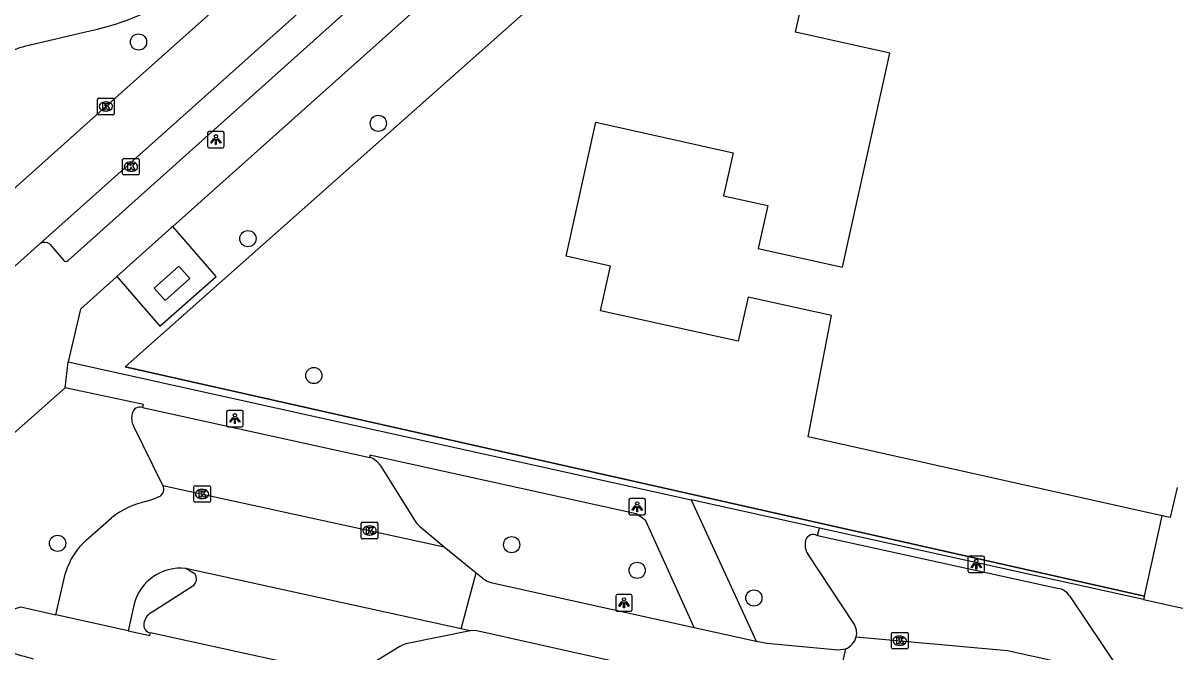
# Model space of a CAD drawing. Extents: x 162172 to 163187, y 382874 to 383684.
# Drawn here: x 162616.1 to 162685.5, y 383167.1 to 383205.1 of the extents above; entities that cross this region are included whole.
import ezdxf

# ---------------------------------------------------------------- set-up
doc = ezdxf.new("R2010")
doc.units = 0
for name, color, linetype in [('IMGEO_Berm_groen', 7, 'Continuous'), ('IMGEO_Boom', 7, 'Continuous'), ('IMGEO_Groenvoorziening', 7, 'Continuous'), ('IMGEO_Hek', 7, 'Continuous'), ('IMGEO_Kolk', 7, 'Continuous'), ('IMGEO_Lage_trafo', 7, 'Continuous'), ('IMGEO_Lichtpunt', 7, 'Continuous'), ('IMGEO_Pand', 7, 'Continuous'), ('IMGEO_Parkeervlak_open', 7, 'Continuous'), ('IMGEO_Rijbaan_lokaal_open', 7, 'Continuous'), ('IMGEO_Voetpad_gesloten', 7, 'Continuous'), ('IMGEO_Voetpad_open', 7, 'Continuous')]:
    doc.layers.add(name, color=color, linetype=linetype)

msp = doc.modelspace()

# ---------------------------------------------------------------- linework, layer by layer
at = {"layer": 'IMGEO_Berm_groen'}
msp.add_lwpolyline([(162664.103, 383174.592), (162656.37, 383176.3)], dxfattribs=at)
at = {"layer": 'IMGEO_Boom'}
for centre in [(162623.054, 383203.92), (162637.509, 383199.012), (162629.65, 383192.061), (162633.625, 383183.805), (162618.173, 383173.689), (162645.551, 383173.605), (162653.118, 383172.058), (162660.155, 383170.39)]:
    msp.add_circle(centre, 0.489, dxfattribs=at)
at = {"layer": 'IMGEO_Groenvoorziening'}
msp.add_lwpolyline([(162712.311, 383195.573), (162709.753, 383226.486), (162692.642, 383246.796), (162622.24, 383184.334), (162683.702, 383170.501), (162683.655, 383170.289)], dxfattribs=at)
at = {"layer": 'IMGEO_Hek'}
for points in [[(162683.702, 383170.501), (162622.24, 383184.334), (162692.642, 383246.796), (162709.753, 383226.486), (162712.533, 383192.884)], [(162683.702, 383170.501), (162684.774, 383175.342)]]:
    msp.add_lwpolyline(points, dxfattribs=at)
at = {"layer": 'IMGEO_Kolk'}
for p, q in [((162620.586, 383199.602), (162620.586, 383200.454)), ((162620.661, 383200.528), (162621.513, 383200.528)), ((162621.074, 383200.308), (162621.099, 383200.308)), ((162621.587, 383200.454), (162621.587, 383199.602)), ((162621.513, 383199.528), (162620.661, 383199.528)), ((162621.097, 383199.748), (162621.072, 383199.748)), ((162622.096, 383195.975), (162622.096, 383196.827)), ((162622.171, 383196.901), (162623.023, 383196.901)), ((162622.584, 383196.681), (162622.609, 383196.681)), ((162623.097, 383196.827), (162623.097, 383195.975)), ((162623.023, 383195.901), (162622.171, 383195.901)), ((162622.607, 383196.121), (162622.582, 383196.121)), ((162626.386, 383176.235), (162626.386, 383177.087)), ((162626.461, 383177.161), (162627.313, 383177.161)), ((162627.387, 383177.087), (162627.387, 383176.235)), ((162626.897, 383176.381), (162626.872, 383176.381)), ((162626.874, 383176.941), (162626.899, 383176.941)), ((162627.313, 383176.161), (162626.461, 383176.161)), ((162636.559, 383174.96), (162637.411, 383174.96)), ((162636.484, 383174.034), (162636.484, 383174.886)), ((162636.972, 383174.74), (162636.997, 383174.74)), ((162637.485, 383174.886), (162637.485, 383174.034)), ((162637.411, 383173.96), (162636.559, 383173.96)), ((162636.995, 383174.18), (162636.97, 383174.18)), ((162668.449, 383167.39), (162668.449, 383168.242)), ((162668.524, 383168.316), (162669.376, 383168.316)), ((162668.937, 383168.096), (162668.962, 383168.096)), ((162669.45, 383168.242), (162669.45, 383167.39)), ((162669.376, 383167.316), (162668.524, 383167.316)), ((162668.96, 383167.536), (162668.935, 383167.536))]:
    msp.add_line(p, q, dxfattribs=at)
for points in [[(162620.586, 383199.602), (162620.586, 383200.454)], [(162620.661, 383200.528), (162621.513, 383200.528)], [(162620.907, 383200.228), (162621.03, 383200.228), (162621.03, 383200.077), (162621.16, 383200.228), (162621.324, 383200.228), (162621.178, 383200.077), (162621.331, 383199.828), (162621.179, 383199.828), (162621.094, 383199.992), (162621.03, 383199.925), (162621.03, 383199.828), (162620.907, 383199.828), (162620.907, 383200.228)], [(162621.587, 383200.454), (162621.587, 383199.602)], [(162621.513, 383199.528), (162620.661, 383199.528)], [(162622.096, 383195.975), (162622.096, 383196.827)], [(162622.171, 383196.901), (162623.023, 383196.901)], [(162622.417, 383196.601), (162622.54, 383196.601), (162622.54, 383196.45), (162622.67, 383196.601), (162622.834, 383196.601), (162622.688, 383196.45), (162622.841, 383196.201), (162622.689, 383196.201), (162622.604, 383196.365), (162622.54, 383196.298), (162622.54, 383196.201), (162622.417, 383196.201), (162622.417, 383196.601)], [(162623.097, 383196.827), (162623.097, 383195.975)], [(162623.023, 383195.901), (162622.171, 383195.901)], [(162626.386, 383176.235), (162626.386, 383177.087)], [(162626.461, 383177.161), (162627.313, 383177.161)], [(162627.387, 383177.087), (162627.387, 383176.235)], [(162626.707, 383176.861), (162626.83, 383176.861), (162626.83, 383176.71), (162626.96, 383176.861), (162627.124, 383176.861), (162626.978, 383176.71), (162627.131, 383176.461), (162626.979, 383176.461), (162626.894, 383176.625), (162626.83, 383176.558), (162626.83, 383176.461), (162626.707, 383176.461), (162626.707, 383176.861)], [(162627.313, 383176.161), (162626.461, 383176.161)], [(162636.559, 383174.96), (162637.411, 383174.96)], [(162636.484, 383174.034), (162636.484, 383174.886)], [(162636.805, 383174.66), (162636.928, 383174.66), (162636.928, 383174.509), (162637.058, 383174.66), (162637.222, 383174.66), (162637.076, 383174.509), (162637.229, 383174.26), (162637.077, 383174.26), (162636.992, 383174.424), (162636.928, 383174.357), (162636.928, 383174.26), (162636.805, 383174.26), (162636.805, 383174.66)], [(162637.485, 383174.886), (162637.485, 383174.034)], [(162637.411, 383173.96), (162636.559, 383173.96)], [(162668.449, 383167.39), (162668.449, 383168.242)], [(162668.524, 383168.316), (162669.376, 383168.316)], [(162668.77, 383168.016), (162668.893, 383168.016), (162668.893, 383167.865), (162669.023, 383168.016), (162669.187, 383168.016), (162669.041, 383167.865), (162669.194, 383167.616), (162669.042, 383167.616), (162668.957, 383167.78), (162668.893, 383167.713), (162668.893, 383167.616), (162668.77, 383167.616), (162668.77, 383168.016)], [(162669.45, 383168.242), (162669.45, 383167.39)], [(162669.376, 383167.316), (162668.524, 383167.316)]]:
    msp.add_lwpolyline(points, dxfattribs=at)
for centre, start, end in [((162620.663, 383200.452), 91.55205, 178.44795), ((162620.663, 383200.452), 91.55205, 178.44795), ((162621.511, 383200.452), 1.55205, 88.44795), ((162621.511, 383200.452), 1.55205, 88.44795), ((162620.663, 383199.604), 181.55205, 268.44795), ((162620.663, 383199.604), 181.55205, 268.44795), ((162621.511, 383199.604), 271.55205, 358.44795), ((162621.511, 383199.604), 271.55205, 358.44795), ((162622.173, 383196.825), 91.55205, 178.44795), ((162622.173, 383196.825), 91.55205, 178.44795), ((162623.021, 383196.825), 1.55205, 88.44795), ((162623.021, 383196.825), 1.55205, 88.44795), ((162622.173, 383195.977), 181.55205, 268.44795), ((162622.173, 383195.977), 181.55205, 268.44795), ((162623.021, 383195.977), 271.55205, 358.44795), ((162623.021, 383195.977), 271.55205, 358.44795), ((162626.463, 383177.085), 91.55205, 178.44795), ((162626.463, 383177.085), 91.55205, 178.44795), ((162627.311, 383177.085), 1.55205, 88.44795), ((162627.311, 383177.085), 1.55205, 88.44795), ((162626.463, 383176.237), 181.55205, 268.44795), ((162626.463, 383176.237), 181.55205, 268.44795), ((162627.311, 383176.237), 271.55205, 358.44795), ((162627.311, 383176.237), 271.55205, 358.44795), ((162636.561, 383174.884), 91.55205, 178.44795), ((162636.561, 383174.884), 91.55205, 178.44795), ((162637.409, 383174.884), 1.55205, 88.44795), ((162637.409, 383174.884), 1.55205, 88.44795), ((162636.561, 383174.036), 181.55205, 268.44795), ((162636.561, 383174.036), 181.55205, 268.44795), ((162637.409, 383174.036), 271.55205, 358.44795), ((162637.409, 383174.036), 271.55205, 358.44795), ((162668.526, 383168.24), 91.55205, 178.44795), ((162668.526, 383168.24), 91.55205, 178.44795), ((162669.374, 383168.24), 1.55205, 88.44795), ((162669.374, 383168.24), 1.55205, 88.44795), ((162668.526, 383167.392), 181.55205, 268.44795), ((162668.526, 383167.392), 181.55205, 268.44795), ((162669.374, 383167.392), 271.55205, 358.44795), ((162669.374, 383167.392), 271.55205, 358.44795)]:
    msp.add_arc(centre, 0.0765, start, end, dxfattribs=at)
for centre, major_axis, ratio, start_param, end_param in [((162621.073, 383200.028), (-0.387, 0.002), 0.722429, 4.712389, 7.853982), ((162621.098, 383200.028), (-0.39, 0.002), 0.717154, 1.570796, 4.712389), ((162622.583, 383196.401), (-0.387, 0.002), 0.722429, 4.712389, 7.853982), ((162622.608, 383196.401), (-0.39, 0.002), 0.717154, 1.570796, 4.712389), ((162626.873, 383176.661), (-0.387, 0.002), 0.722429, 4.712389, 7.853982), ((162626.898, 383176.661), (-0.39, 0.002), 0.717154, 1.570796, 4.712389), ((162636.971, 383174.46), (-0.387, 0.002), 0.722429, 4.712389, 7.853982), ((162636.996, 383174.46), (-0.39, 0.002), 0.717154, 1.570796, 4.712389), ((162668.936, 383167.816), (-0.387, 0.002), 0.722429, 4.712389, 7.853982), ((162668.961, 383167.816), (-0.39, 0.002), 0.717154, 1.570796, 4.712389)]:
    msp.add_ellipse(centre, major_axis=major_axis, ratio=ratio, start_param=start_param, end_param=end_param, dxfattribs=at)
at = {"layer": 'IMGEO_Lage_trafo'}
msp.add_lwpolyline([(162626.148, 383189.651), (162625.487, 383190.396), (162623.992, 383189.079), (162624.653, 383188.329), (162626.148, 383189.651)], dxfattribs=at)
at = {"layer": 'IMGEO_Lichtpunt'}
for p, q in [((162628.12, 383198.53), (162627.312, 383198.53)), ((162628.12, 383198.53), (162627.312, 383198.53)), ((162627.218, 383198.435), (162627.218, 383197.628)), ((162627.218, 383198.435), (162627.218, 383197.628)), ((162628.214, 383197.628), (162628.214, 383198.435)), ((162628.214, 383197.628), (162628.214, 383198.435)), ((162627.312, 383197.534), (162628.12, 383197.534)), ((162627.312, 383197.534), (162628.12, 383197.534)), ((162628.364, 383181.61), (162628.364, 383180.803)), ((162628.364, 383181.61), (162628.364, 383180.803)), ((162629.266, 383181.705), (162628.458, 383181.705)), ((162629.266, 383181.705), (162628.458, 383181.705)), ((162629.36, 383180.803), (162629.36, 383181.61)), ((162629.36, 383180.803), (162629.36, 383181.61)), ((162628.458, 383180.709), (162629.266, 383180.709)), ((162628.458, 383180.709), (162629.266, 383180.709)), ((162652.62, 383176.3), (162652.62, 383175.493)), ((162652.62, 383176.3), (162652.62, 383175.493)), ((162653.522, 383176.395), (162652.714, 383176.395)), ((162653.522, 383176.395), (162652.714, 383176.395)), ((162653.616, 383175.493), (162653.616, 383176.3)), ((162653.616, 383175.493), (162653.616, 383176.3)), ((162652.714, 383175.399), (162653.522, 383175.399)), ((162652.714, 383175.399), (162653.522, 383175.399)), ((162673.064, 383172.826), (162673.064, 383172.019)), ((162673.064, 383172.826), (162673.064, 383172.019)), ((162673.966, 383172.921), (162673.158, 383172.921)), ((162673.966, 383172.921), (162673.158, 383172.921)), ((162674.06, 383172.019), (162674.06, 383172.826)), ((162674.06, 383172.019), (162674.06, 383172.826)), ((162673.158, 383171.925), (162673.966, 383171.925)), ((162673.158, 383171.925), (162673.966, 383171.925)), ((162651.825, 383170.506), (162651.825, 383169.699)), ((162651.825, 383170.506), (162651.825, 383169.699)), ((162652.727, 383170.601), (162651.919, 383170.601)), ((162652.727, 383170.601), (162651.919, 383170.601)), ((162652.821, 383169.699), (162652.821, 383170.506)), ((162652.821, 383169.699), (162652.821, 383170.506)), ((162651.919, 383169.605), (162652.727, 383169.605)), ((162651.919, 383169.605), (162652.727, 383169.605))]:
    msp.add_line(p, q, dxfattribs=at)
for points in [[(162627.592, 383198.099), (162627.631, 383198.071), (162627.443, 383197.809), (162627.405, 383197.836), (162627.592, 383198.099)], [(162627.694, 383198.051), (162627.741, 383198.051), (162627.741, 383197.729), (162627.694, 383197.729), (162627.694, 383198.051)], [(162627.804, 383198.071), (162627.842, 383198.098), (162628.029, 383197.836), (162627.99, 383197.808), (162627.804, 383198.071)], [(162628.738, 383181.274), (162628.777, 383181.246), (162628.589, 383180.984), (162628.551, 383181.011), (162628.738, 383181.274)], [(162628.84, 383181.226), (162628.887, 383181.226), (162628.887, 383180.904), (162628.84, 383180.904), (162628.84, 383181.226)], [(162628.95, 383181.246), (162628.988, 383181.273), (162629.175, 383181.011), (162629.136, 383180.983), (162628.95, 383181.246)], [(162652.994, 383175.964), (162653.033, 383175.936), (162652.845, 383175.674), (162652.807, 383175.701), (162652.994, 383175.964)], [(162653.096, 383175.916), (162653.143, 383175.916), (162653.143, 383175.594), (162653.096, 383175.594), (162653.096, 383175.916)], [(162653.206, 383175.936), (162653.244, 383175.963), (162653.431, 383175.701), (162653.392, 383175.673), (162653.206, 383175.936)], [(162673.438, 383172.49), (162673.477, 383172.462), (162673.289, 383172.2), (162673.251, 383172.227), (162673.438, 383172.49)], [(162673.54, 383172.442), (162673.587, 383172.442), (162673.587, 383172.12), (162673.54, 383172.12), (162673.54, 383172.442)], [(162673.65, 383172.462), (162673.688, 383172.489), (162673.875, 383172.227), (162673.836, 383172.199), (162673.65, 383172.462)], [(162652.199, 383170.17), (162652.238, 383170.142), (162652.05, 383169.88), (162652.012, 383169.907), (162652.199, 383170.17)], [(162652.301, 383170.122), (162652.348, 383170.122), (162652.348, 383169.8), (162652.301, 383169.8), (162652.301, 383170.122)], [(162652.411, 383170.142), (162652.449, 383170.169), (162652.636, 383169.907), (162652.597, 383169.879), (162652.411, 383170.142)]]:
    msp.add_lwpolyline(points, dxfattribs=at)
for centre in [(162627.717, 383198.233), (162628.863, 383181.408), (162653.119, 383176.098), (162673.563, 383172.624), (162652.324, 383170.304)]:
    msp.add_circle(centre, 0.0994, dxfattribs=at)
for centre, start, end in [((162627.312, 383198.435), 90, 180), ((162627.312, 383198.435), 90, 180), ((162628.12, 383198.435), 0, 90), ((162628.12, 383198.435), 0, 90), ((162627.312, 383197.628), 180, 270), ((162627.312, 383197.628), 180, 270), ((162628.12, 383197.628), 270, 0), ((162628.12, 383197.628), 270, 360), ((162628.458, 383181.61), 90, 180), ((162628.458, 383181.61), 90, 180), ((162629.266, 383181.61), 0, 90), ((162629.266, 383181.61), 0, 90), ((162628.458, 383180.803), 180, 270), ((162628.458, 383180.803), 180, 270), ((162629.266, 383180.803), 270, 0), ((162629.266, 383180.803), 270, 360), ((162652.714, 383176.3), 90, 180), ((162652.714, 383176.3), 90, 180), ((162653.522, 383176.3), 0, 90), ((162653.522, 383176.3), 0, 90), ((162652.714, 383175.493), 180, 270), ((162652.714, 383175.493), 180, 270), ((162653.522, 383175.493), 270, 0), ((162653.522, 383175.493), 270, 360), ((162673.158, 383172.826), 90, 180), ((162673.158, 383172.826), 90, 180), ((162673.966, 383172.826), 0, 90), ((162673.966, 383172.826), 0, 90), ((162673.158, 383172.019), 180, 270), ((162673.158, 383172.019), 180, 270), ((162673.966, 383172.019), 270, 0), ((162673.966, 383172.019), 270, 360), ((162651.919, 383170.506), 90, 180), ((162651.919, 383170.506), 90, 180), ((162652.727, 383170.506), 0, 90), ((162652.727, 383170.506), 0, 90), ((162651.919, 383169.699), 180, 270), ((162651.919, 383169.699), 180, 270), ((162652.727, 383169.699), 270, 0), ((162652.727, 383169.699), 270, 360)]:
    msp.add_arc(centre, 0.0946, start, end, dxfattribs=at)
at = {"layer": 'IMGEO_Pand'}
msp.add_lwpolyline([(162685.666, 383177.059), (162685.258, 383175.234), (162684.774, 383175.342), (162663.425, 383180.117), (162664.833, 383187.422), (162659.802, 383188.535), (162659.212, 383185.872), (162650.905, 383187.711), (162651.503, 383190.41), (162648.84, 383190.999), (162650.628, 383199.075), (162658.903, 383197.244), (162658.326, 383194.638), (162660.987, 383194.049), (162660.416, 383191.471), (162665.499, 383190.346), (162668.356, 383203.254), (162662.674, 383204.512), (162664.728, 383213.788), (162686.39, 383208.994)], dxfattribs=at)
at = {"layer": 'IMGEO_Parkeervlak_open'}
for points in [[(162624.517, 383177.177), (162622.752, 383180.777)], [(162637.617, 383178.404), (162639.733, 383175.018), (162639.843, 383174.879), (162639.985, 383174.727), (162641.488, 383173.477)], [(162663.877, 383174.192), (162663.985, 383174.166)], [(162666.18, 383168.844), (162663.407, 383173.045)], [(162626.46, 383171.835), (162625.902, 383172.172)], [(162623.812, 383169.506), (162626.337, 383171.122)], [(162643.058, 383168.416), (162639.174, 383167.62), (162638.966, 383167.547), (162638.811, 383167.468), (162636.263, 383165.893)]]:
    msp.add_lwpolyline(points, dxfattribs=at)
for centre, radius, start, end in [((162623.143, 383181.431), 0.475, 72.34056, 169.36606), ((162623.648, 383181.244), 1.01, 164.18846, 207.5079), ((162636.62, 383177.723), 1.207, 34.33151, 72.10463), ((162663.726, 383173.742), 0.475, 71.49863, 171.37545), ((162664.264, 383173.611), 1.027, 168.65279, 213.45012), ((162626.027, 383171.543), 0.522, 306.37203, 34.05239), ((162624.339, 383168.676), 0.983, 122.40479, 169.56859), ((162623.875, 383168.779), 0.508, 171.51901, 258.45161), ((162665.33, 383168.276), 1.023, 347.43175, 33.76382)]:
    msp.add_arc(centre, radius, start, end, dxfattribs=at)
at = {"layer": 'IMGEO_Rijbaan_lokaal_open'}
for points in [[(162694.039, 383265.267), (162682.786, 383255.183), (162664.524, 383238.887), (162648.558, 383224.594), (162634.825, 383212.308), (162621.087, 383200.028), (162606.584, 383187.068), (162604.928, 383185.572)], [(162617.125, 383191.769), (162633.608, 383206.492), (162653.433, 383224.25)], [(162607.263, 383182.969), (162608.683, 383184.225), (162617.125, 383191.769)], [(162624.517, 383177.177), (162641.488, 383173.477)], [(162623.561, 383176.222), (162623.921, 383176.349), (162624.307, 383176.504)], [(162619.924, 383173.9), (162621.43, 383175.216)], [(162641.488, 383173.477), (162643.419, 383171.9)], [(162642.515, 383168.536), (162625.902, 383172.172)], [(162618.069, 383169.371), (162618.659, 383171.916)], [(162642.515, 383168.536), (162643.419, 383171.9)], [(162643.419, 383171.9), (162643.909, 383171.5), (162644.076, 383171.4), (162644.296, 383171.319), (162656.551, 383168.604)], [(162622.782, 383170.046), (162622.428, 383168.41)], [(162622.428, 383168.41), (162618.069, 383169.371)], [(162643.058, 383168.416), (162642.515, 383168.536)], [(162658.204, 383165.105), (162643.449, 383168.407), (162643.217, 383168.426), (162643.058, 383168.416)], [(162656.551, 383168.604), (162660.288, 383167.796)], [(162666.328, 383168.053), (162675.438, 383167.226), (162682.812, 383165.588)], [(162660.288, 383167.796), (162660.941, 383167.661), (162665.245, 383167.258), (162665.68, 383167.315)], [(162665.68, 383167.315), (162664.862, 383163.68)]]:
    msp.add_lwpolyline(points, dxfattribs=at)
for centre, radius, start, end in [((162624.077, 383176.945), 0.497, 297.50621, 27.83422), ((162624.512, 383171.447), 4.869, 101.26667, 129.27534), ((162622.701, 383170.734), 4.211, 131.25375, 163.70301), ((162625.596, 383169.268), 2.92, 83.99128, 164.55056), ((162665.263, 383168.335), 1.101, 292.23925, 345.19133), ((162624.884, 383198.452), 32.762, 250.15119, 255.55054)]:
    msp.add_arc(centre, radius, start, end, dxfattribs=at)
at = {"layer": 'IMGEO_Voetpad_gesloten'}
msp.add_lwpolyline([(162616.619, 383203.761), (162619.857, 383204.525)], dxfattribs=at)
for centre, radius, start, end in [((162616.436, 383221.22), 17.042, 281.57942, 301.59959), ((162618.371, 383195.933), 8.022, 102.61297, 124.64793)]:
    msp.add_arc(centre, radius, start, end, dxfattribs=at)
at = {"layer": 'IMGEO_Voetpad_open'}
for points in [[(162689.625, 383250.21), (162689.305, 383250), (162664.293, 383227.801), (162660.781, 383224.678), (162625.12, 383192.791)], [(162618.813, 383190.745), (162634.926, 383205.165), (162654.249, 383222.454)], [(162625.12, 383192.791), (162625.044, 383192.723), (162621.746, 383189.775)], [(162621.746, 383189.775), (162624.342, 383186.791), (162627.743, 383189.782), (162625.12, 383192.791)], [(162617.704, 383191.724), (162618.537, 383190.759)], [(162621.746, 383189.775), (162621.727, 383189.758), (162619.551, 383187.812), (162618.811, 383184.628)], [(162618.631, 383183.063), (162618.811, 383184.628)], [(162618.811, 383184.628), (162656.37, 383176.3)], [(162618.631, 383183.063), (162611.322, 383176.611)], [(162623.287, 383181.884), (162623.344, 383182.054), (162618.631, 383183.063)], [(162623.287, 383181.884), (162636.991, 383178.872)], [(162656.551, 383168.604), (162653.632, 383175.034), (162653.445, 383175.205), (162653.063, 383175.472), (162637.009, 383179.011), (162636.991, 383178.872)], [(162656.37, 383176.3), (162660.288, 383167.796)], [(162663.985, 383174.166), (162664.103, 383174.592)], [(162683.655, 383170.289), (162664.103, 383174.592)], [(162663.985, 383174.166), (162678.544, 383170.958)], [(162679.188, 383170.512), (162682.223, 383165.993)], [(162683.655, 383170.289), (162687.285, 383169.49)], [(162615.003, 383169.56), (162615.953, 383169.851), (162618.069, 383169.371)], [(162622.428, 383168.41), (162623.732, 383168.137), (162623.773, 383168.281)], [(162635.521, 383165.707), (162623.773, 383168.281)]]:
    msp.add_lwpolyline(points, dxfattribs=at)
for centre, radius, start, end in [((162617.382, 383191.327), 0.511, 50.92703, 120.18476), ((162618.681, 383190.875), 0.185, 218.87321, 315.31916), ((162678.336, 383169.97), 1.01, 32.47298, 78.11821)]:
    msp.add_arc(centre, radius, start, end, dxfattribs=at)

doc.saveas('drawing.dxf')
